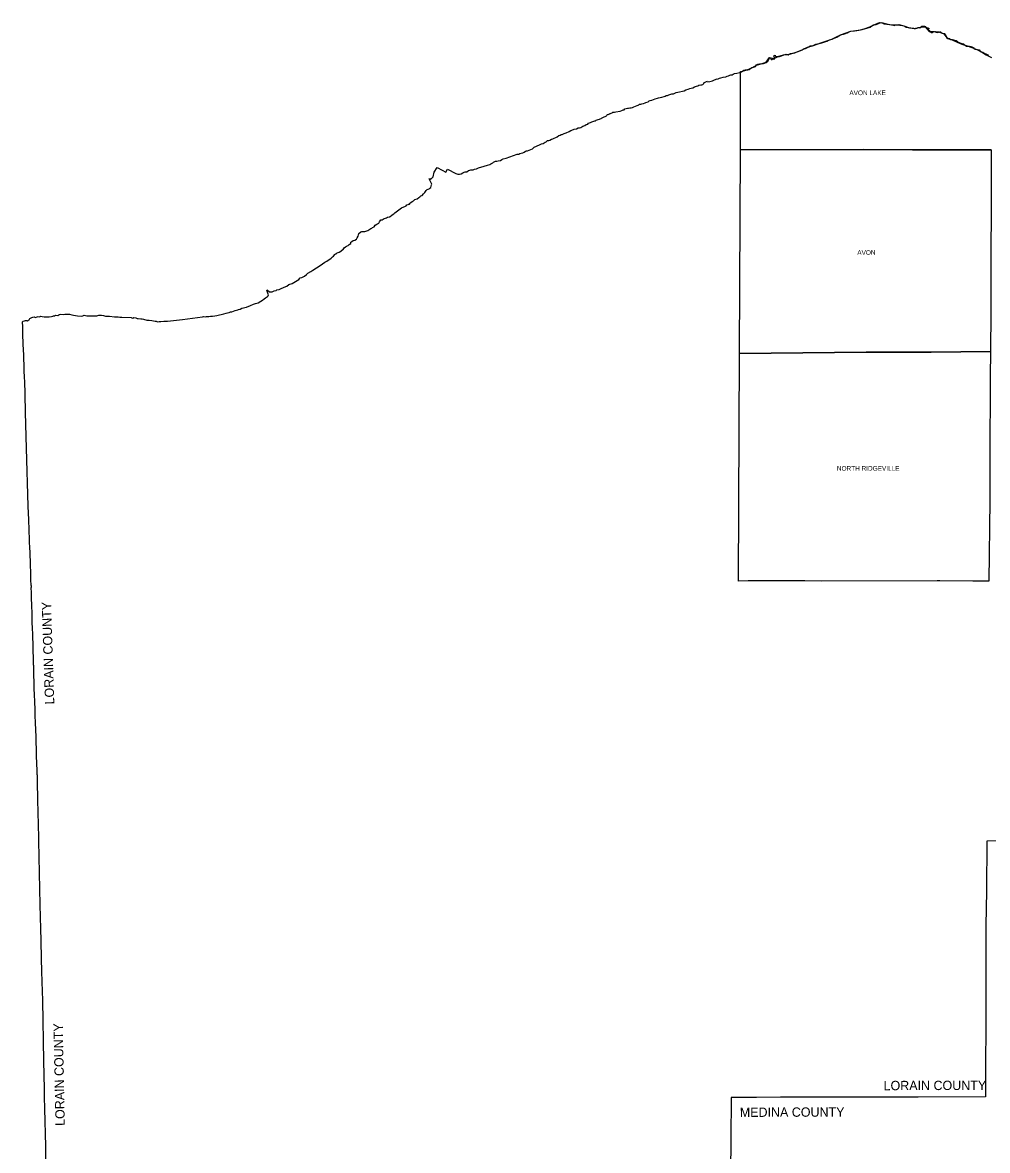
# Model space of a CAD drawing. Extents: x 2010165 to 2382125, y 1060529 to 1407316.
# Drawn here: x 2010165 to 2113583, y 1160263 to 1281160 of the extents above; entities that cross this region are included whole.
import ezdxf

# ---------------------------------------------------------------- set-up
doc = ezdxf.new("R2010")
doc.units = 0
for name, color, linetype in [('GM_X_Adjacent_County', 7, 'Continuous'), ('GM_X_Adjacent_County_Text', 7, 'Continuous'), ('GM_X_Corporation', 7, 'Continuous'), ('GM_X_Corporation_Text', 7, 'Continuous')]:
    doc.layers.add(name, color=color, linetype=linetype)

msp = doc.modelspace()

# ---------------------------------------------------------------- linework, layer by layer
at = {"layer": 'GM_X_Adjacent_County'}
for points in [[(2012707, 1156038), (2012647, 1160718), (2012559, 1164716), (2012531, 1166018), (2012513, 1166858), (2012456, 1169838), (2012332, 1176351), (2012268, 1178339), (2012233, 1179496), (2012194, 1180790), (2012150, 1182773), (2012116, 1184031), (2012059, 1186592), (2011927, 1193461), (2011918, 1193798), (2011853, 1196506), (2011851, 1196596), (2011818, 1197728), (2011803, 1198220), (2011791, 1198677), (2011783, 1198981), (2011784, 1199073), (2011774, 1199248), (2011775, 1199472), (2011770, 1199712), (2011767, 1199936), (2011750, 1200496), (2011748, 1200514), (2011741, 1200643), (2011733, 1200797), (2011728, 1200959), (2011728, 1200985), (2011726, 1201037), (2011727, 1201144), (2011723, 1201276), (2011718, 1201326), (2011707, 1201374), (2011694, 1201405), (2011683, 1201424), (2011617, 1204379), (2011619, 1204389), (2011622, 1204439), (2011616, 1204603), (2011558, 1206111), (2011526, 1206896), (2011524, 1206947), (2011526, 1207042), (2011519, 1207141), (2011500, 1207649), (2011478, 1208256), (2011439, 1209248), (2011424, 1209640), (2011407, 1210171), (2011395, 1210630), (2011384, 1211023), (2011375, 1211511), (2011371, 1211642), (2011370, 1211756), (2011363, 1211953), (2011357, 1212247), (2011353, 1212297), (2011340, 1212345), (2011322, 1212386), (2011290, 1214511), (2011289, 1214545), (2011262, 1215280), (2011261, 1215312), (2011260, 1215348), (2011251, 1215690), (2011232, 1216166), (2011209, 1216921), (2011204, 1217167), (2011181, 1217987), (2011179, 1218057), (2011168, 1218430), (2011162, 1218627), (2011143, 1219004), (2011133, 1219168), (2011130, 1219408), (2011129, 1219455), (2011130, 1219493), (2011133, 1219540), (2011136, 1219561), (2011121, 1220060), (2011072, 1220579), (2011078, 1220591), (2011111, 1220656), (2011124, 1220677), (2011129, 1220696), (2011127, 1220722), (2011123, 1220747), (2011117, 1220766), (2011111, 1220784), (2011106, 1220799), (2011099, 1220832), (2011096, 1220861), (2011084, 1221011), (2011069, 1221282), (2011058, 1221745), (2011054, 1221937), (2011048, 1222134), (2011023, 1223065), (2011015, 1223286), (2011005, 1223469), (2010982, 1223999), (2010972, 1224213), (2010965, 1224442), (2010964, 1224573), (2010961, 1224637), (2010822, 1227873), (2010780, 1229305), (2010601, 1235529), (2010485, 1239377), (2010483, 1239462), (2010435, 1241214), (2010393, 1242845), (2010385, 1242962), (2010338, 1244009), (2010341, 1244225), (2010329, 1244372), (2010323, 1244550), (2010308, 1244996), (2010296, 1245340), (2010285, 1245515), (2010216, 1246692), (2010212, 1247784), (2010199, 1248334), (2010184, 1248535), (2010165, 1249074), (2010225, 1249166), (2010363, 1249204), (2010479, 1249213), (2010570, 1249215), (2010634, 1249236), (2010694, 1249206), (2010744, 1249199), (2010804, 1249264), (2010890, 1249313), (2010947, 1249433), (2011022, 1249488), (2011142, 1249540), (2011280, 1249590), (2011413, 1249601), (2011546, 1249561), (2011724, 1249622), (2011826, 1249651), (2011933, 1249624), (2012039, 1249642), (2012109, 1249685), (2012255, 1249659), (2012489, 1249605), (2012756, 1249609), (2013033, 1249618), (2013278, 1249640), (2013402, 1249671), (2013494, 1249723), (2013586, 1249740), (2013680, 1249800), (2013955, 1249763), (2014051, 1249817), (2014139, 1249880), (2014259, 1249906), (2014539, 1249879), (2014699, 1249897), (2014773, 1249894), (2014870, 1249888), (2015020, 1249906), (2015213, 1249886), (2015453, 1249817), (2015640, 1249783), (2016037, 1249736), (2016469, 1249699), (2016643, 1249722), (2016777, 1249780), (2017049, 1249739), (2017584, 1249710), (2017875, 1249728), (2018110, 1249715), (2018348, 1249804), (2018637, 1249808), (2018856, 1249772), (2019050, 1249703), (2019468, 1249696), (2020031, 1249633), (2020407, 1249608), (2020604, 1249574), (2020792, 1249595), (2021789, 1249543), (2021876, 1249508), (2021975, 1249487), (2022083, 1249533), (2022290, 1249501), (2022437, 1249443), (2022562, 1249453), (2022845, 1249406), (2022998, 1249392), (2023127, 1249384), (2023474, 1249260), (2023582, 1249265), (2023733, 1249261), (2024019, 1249214), (2024216, 1249179), (2024387, 1249157), (2024503, 1249150), (2024627, 1249098), (2024811, 1249102), (2024988, 1249110), (2025311, 1249141), (2025491, 1249167), (2025692, 1249160), (2027293, 1249345), (2029449, 1249620), (2029569, 1249644), (2029756, 1249634), (2029889, 1249636), (2029999, 1249658), (2030136, 1249645), (2030294, 1249673), (2030516, 1249706), (2030773, 1249742), (2030990, 1249753), (2031735, 1249947), (2031975, 1249999), (2032137, 1250059), (2032303, 1250097), (2032437, 1250157), (2032582, 1250159), (2032956, 1250287), (2033254, 1250381), (2033303, 1250392), (2033491, 1250432), (2033664, 1250541), (2034153, 1250656), (2034613, 1250841), (2034910, 1250973), (2035148, 1251055), (2035403, 1251124), (2035700, 1251283), (2035891, 1251410), (2036052, 1251555), (2036210, 1251663), (2036421, 1251781), (2036484, 1251870), (2036527, 1251971), (2036331, 1252457), (2036390, 1252508), (2036620, 1252296), (2036769, 1252280), (2036911, 1252300), (2037119, 1252389), (2037341, 1252425), (2037427, 1252498), (2037683, 1252541), (2037893, 1252669), (2038123, 1252757), (2038399, 1252853), (2038491, 1252902), (2038688, 1253074), (2039050, 1253195), (2039773, 1253634), (2039932, 1253785), (2040106, 1253849), (2040392, 1253985), (2040613, 1254157), (2040755, 1254281), (2041048, 1254472), (2041268, 1254612), (2042072, 1255119), (2042577, 1255466), (2042787, 1255574), (2043260, 1255908), (2043403, 1256033), (2043475, 1256120), (2043642, 1256282), (2043683, 1256381), (2043781, 1256383), (2043889, 1256482), (2044091, 1256550), (2044287, 1256638), (2044580, 1256903), (2044623, 1257025), (2044763, 1257105), (2044882, 1257202), (2045056, 1257259), (2045184, 1257375), (2045333, 1257488), (2045366, 1257637), (2045470, 1257680), (2045596, 1257787), (2045780, 1257828), (2045968, 1257928), (2046047, 1258071), (2046146, 1258258), (2046192, 1258534), (2046419, 1258730), (2046527, 1258781), (2046682, 1258762), (2046842, 1258755), (2047190, 1258886), (2047502, 1259068), (2047594, 1259117), (2047669, 1259200), (2047851, 1259268), (2047962, 1259425), (2048146, 1259541), (2048350, 1259656), (2048433, 1259787), (2048582, 1259997), (2048710, 1260020), (2048822, 1260071), (2048913, 1260172), (2049060, 1260189), (2049180, 1260214), (2049271, 1260291), (2049486, 1260349), (2049674, 1260438), (2049743, 1260529), (2049897, 1260638), (2049990, 1260711), (2050066, 1260780), (2050798, 1261285), (2051208, 1261470), (2051288, 1261531), (2051345, 1261612), (2051494, 1261647), (2051547, 1261695), (2051630, 1261708), (2051705, 1261797), (2051777, 1261886), (2051932, 1261965), (2052056, 1262044), (2052130, 1262123), (2052218, 1262178), (2052450, 1262277), (2052621, 1262391), (2052757, 1262486), (2052848, 1262571), (2052984, 1262632), (2053148, 1262790), (2053271, 1262933), (2053429, 1263173), (2053545, 1263252), (2053733, 1263328), (2053817, 1263423), (2053911, 1263470), (2053952, 1263617), (2054003, 1263751), (2054032, 1263832), (2053729, 1264396), (2053823, 1264441), (2053886, 1264331), (2054179, 1264606), (2054283, 1265107), (2054618, 1265613), (2055145, 1265352), (2055531, 1265128), (2055695, 1265431), (2056597, 1264969), (2056806, 1264908), (2056983, 1264921), (2057165, 1264961), (2057359, 1265038), (2057489, 1265107), (2057601, 1265160), (2057777, 1265170), (2057953, 1265303), (2058117, 1265324), (2058217, 1265357), (2058452, 1265361), (2058605, 1265452), (2058820, 1265482), (2059042, 1265571), (2059624, 1265774), (2060012, 1265871), (2060242, 1265957), (2060338, 1266010), (2060416, 1266060), (2060558, 1266111), (2060632, 1266192), (2060852, 1266294), (2060947, 1266307), (2061012, 1266315), (2061148, 1266322), (2061379, 1266380), (2061520, 1266481), (2061664, 1266554), (2062013, 1266631), (2063187, 1267050), (2063363, 1267062), (2063467, 1267108), (2063595, 1267178), (2063774, 1267193), (2063914, 1267270), (2064063, 1267369), (2064193, 1267396), (2064294, 1267421), (2064627, 1267568), (2064815, 1267641), (2064987, 1267813), (2065559, 1268044), (2065796, 1268166), (2065953, 1268205), (2066182, 1268333), (2066304, 1268388), (2066446, 1268517), (2066566, 1268508), (2066690, 1268571), (2066874, 1268653), (2067012, 1268694), (2067160, 1268769), (2067306, 1268824), (2067388, 1268861), (2067458, 1268924), (2067641, 1269041), (2067779, 1269096), (2067889, 1269151), (2068007, 1269168), (2068063, 1269193), (2068203, 1269268), (2068427, 1269344), (2068759, 1269474), (2068921, 1269576), (2069055, 1269637), (2069305, 1269725), (2069535, 1269776), (2069717, 1269878), (2069864, 1269885), (2069992, 1269910), (2070098, 1269981), (2070228, 1270038), (2070311, 1270095), (2070442, 1270124), (2070587, 1270223), (2070737, 1270286), (2070823, 1270373), (2071035, 1270459), (2071179, 1270516), (2071303, 1270563), (2071512, 1270614), (2071587, 1270637), (2071661, 1270681), (2071769, 1270730), (2071867, 1270756), (2072004, 1270793), (2072074, 1270832), (2072164, 1270876), (2072222, 1270917), (2072294, 1270965), (2072356, 1270998), (2072507, 1271043), (2072617, 1271079), (2072705, 1271124), (2072763, 1271186), (2072783, 1271241), (2072833, 1271303), (2072944, 1271306), (2073026, 1271346), (2073076, 1271415), (2073192, 1271399), (2073261, 1271448), (2073359, 1271468), (2073437, 1271539), (2073594, 1271556), (2073742, 1271584), (2074224, 1271665), (2074412, 1271748), (2074549, 1271803), (2074661, 1271822), (2074735, 1271910), (2074862, 1271935), (2075000, 1271974), (2075122, 1271992), (2075251, 1272015), (2075402, 1272024), (2075554, 1272061), (2075692, 1272124), (2075867, 1272205), (2076027, 1272256), (2076136, 1272298), (2076232, 1272335), (2076300, 1272403), (2076436, 1272422), (2076557, 1272445), (2076730, 1272478), (2076882, 1272539), (2076986, 1272583), (2077227, 1272675), (2077327, 1272752), (2077433, 1272812), (2077598, 1272837), (2077794, 1272910), (2077979, 1272985), (2078204, 1273059), (2078342, 1273098), (2078497, 1273122), (2078693, 1273161), (2078918, 1273219), (2079050, 1273284), (2079165, 1273354), (2079285, 1273351), (2079446, 1273414), (2079646, 1273471), (2079765, 1273522), (2079931, 1273533), (2080092, 1273585), (2080218, 1273648), (2080593, 1273744), (2080884, 1273790), (2081087, 1273855), (2081271, 1273952), (2081492, 1274036), (2081673, 1274099), (2081833, 1274122), (2082016, 1274171), (2082186, 1274258), (2082407, 1274325), (2082541, 1274386), (2082664, 1274453), (2082864, 1274492), (2082981, 1274502), (2083061, 1274515), (2083103, 1274571), (2083189, 1274622), (2083183, 1274694), (2083477, 1274856), (2083586, 1274861), (2083628, 1274796), (2083831, 1274842), (2083978, 1274862), (2084130, 1274921), (2084256, 1274986), (2084343, 1275017), (2084421, 1275055), (2084455, 1275132), (2084561, 1275098), (2084708, 1275117), (2084864, 1275188), (2085021, 1275239), (2085265, 1275292), (2085550, 1275357), (2085689, 1275402), (2085839, 1275467), (2085965, 1275528), (2086078, 1275551), (2086220, 1275561), (2086327, 1275624), (2086487, 1275697), (2086732, 1275742), (2087039, 1275804), (2087207, 1275869), (2087226, 1275882), (2087370, 1275978), (2087490, 1276059), (2087622, 1276102), (2087891, 1276105), (2088070, 1276138), (2088196, 1276243), (2088342, 1276340), (2088503, 1276377), (2088709, 1276452), (2088837, 1276615), (2088963, 1276698), (2089150, 1276721), (2089566, 1276769), (2089857, 1276893), (2090031, 1277018), (2090131, 1277115), (2090202, 1277260), (2090236, 1277369), (2090310, 1277409), (2090385, 1277213), (2090508, 1277183), (2090564, 1277284), (2090602, 1277278), (2090616, 1277228), (2090783, 1277275), (2090681, 1277586), (2090843, 1277653), (2090872, 1277514), (2091063, 1277505), (2091286, 1277512), (2091511, 1277603), (2091773, 1277699), (2091898, 1277750), (2092008, 1277768), (2092137, 1277721), (2092219, 1277713), (2092344, 1277778), (2092472, 1277831), (2092683, 1277862), (2092948, 1277925), (2093249, 1278041), (2093447, 1278124), (2093567, 1278179), (2093736, 1278236), (2093820, 1278303), (2093932, 1278371), (2094077, 1278388), (2094239, 1278453), (2094425, 1278573), (2094568, 1278668), (2094769, 1278664), (2094921, 1278697), (2095049, 1278774), (2095188, 1278845), (2095535, 1278905), (2095844, 1278989), (2096161, 1279080), (2096412, 1279172), (2096668, 1279294), (2096943, 1279393), (2097170, 1279499), (2097444, 1279598), (2097663, 1279724), (2097849, 1279831), (2098140, 1279915), (2098383, 1279978), (2098543, 1280057), (2098724, 1280179), (2098928, 1280220), (2099340, 1280266), (2099583, 1280317), (2099796, 1280358), (2099972, 1280377), (2100173, 1280400), (2101026, 1280663), (2101200, 1280824), (2101368, 1280905), (2101652, 1280957), (2101836, 1281010), (2101978, 1281107), (2102189, 1281160), (2102358, 1281119), (2102529, 1281035), (2102801, 1281000), (2103104, 1280943), (2103309, 1280926), (2103436, 1280914), (2103571, 1280853), (2103669, 1280895), (2103844, 1280922), (2104183, 1280890), (2104477, 1280859), (2104716, 1280765), (2104881, 1280682), (2105077, 1280618), (2105231, 1280605), (2105384, 1280594), (2105522, 1280573), (2105543, 1280575), (2105663, 1280563), (2105730, 1280535), (2105794, 1280511), (2105860, 1280524), (2105922, 1280564), (2105998, 1280573), (2106081, 1280603), (2106153, 1280630), (2106235, 1280636), (2106351, 1280605), (2106434, 1280621), (2106487, 1280688), (2106551, 1280763), (2106664, 1280769), (2106820, 1280778), (2106939, 1280753), (2106995, 1280667), (2106988, 1280590), (2107054, 1280593), (2107138, 1280625), (2107271, 1280576), (2107333, 1280510), (2107259, 1280466), (2107232, 1280387), (2107310, 1280327), (2107377, 1280294), (2107349, 1280205), (2107476, 1280150), (2107575, 1280096), (2107665, 1280106), (2107783, 1280157), (2107905, 1280216), (2107991, 1280193), (2108096, 1280119), (2108271, 1280112), (2108311, 1280166), (2108389, 1280143), (2108465, 1280173), (2108570, 1280168), (2108606, 1280060), (2108721, 1280024), (2108972, 1279986), (2109059, 1279902), (2109106, 1279788), (2109183, 1279595), (2109248, 1279499), (2109380, 1279474), (2109529, 1279457), (2109622, 1279357), (2109696, 1279331), (2109829, 1279342), (2109973, 1279295), (2110092, 1279247), (2110229, 1279250), (2110346, 1279160), (2110442, 1279043), (2110847, 1278933), (2111003, 1278873), (2111126, 1278784), (2111243, 1278692), (2111334, 1278644), (2111458, 1278647), (2111627, 1278634), (2111699, 1278594), (2111806, 1278607), (2111898, 1278555), (2112124, 1278440), (2112171, 1278334), (2112255, 1278294), (2112504, 1278280), (2112697, 1278219), (2112814, 1278085), (2112903, 1278019), (2113092, 1277984), (2113219, 1277862), (2113402, 1277801), (2113714, 1277682)], [(2117908, 1193445), (2113523, 1193411), (2113466, 1188070), (2113428, 1184374), (2113417, 1179845), (2113408, 1176168), (2113399, 1174227), (2113372, 1168723), (2113358, 1166008), (2106159, 1165987), (2105360, 1165986), (2099554, 1165974), (2091388, 1165958), (2088816, 1165953), (2086130, 1165948), (2086087, 1161432), (2086019, 1154363)], [(2117908, 1193445), (2113523, 1193411), (2113466, 1188070), (2113428, 1184374), (2113417, 1179845), (2113408, 1176168), (2113399, 1174227), (2113372, 1168723), (2113358, 1166008), (2106159, 1165987), (2105360, 1165986), (2099554, 1165974), (2091388, 1165958), (2088816, 1165953), (2086130, 1165948), (2086087, 1161432), (2086019, 1154363)]]:
    msp.add_lwpolyline(points, dxfattribs=at)
at = {"layer": 'GM_X_Corporation'}
msp.add_lwpolyline([(2113972, 1267511), (2105566, 1267515), (2100292, 1267571), (2087103, 1267527), (2087118, 1271462), (2087102, 1275898), (2087313, 1275966), (2087817, 1276098), (2088319, 1276311), (2088829, 1276602), (2089348, 1276727), (2089852, 1276900), (2090220, 1277404), (2090724, 1277301), (2091230, 1277542), (2091742, 1277701), (2092250, 1277735), (2092762, 1277877), (2093280, 1278072), (2093800, 1278283), (2094312, 1278508), (2094820, 1278671), (2095326, 1278853), (2095844, 1279026), (2096370, 1279187), (2096892, 1279386), (2097412, 1279619), (2097928, 1279884), (2098436, 1280044), (2098956, 1280245), (2099460, 1280315), (2099982, 1280398), (2100488, 1280508), (2100990, 1280699), (2101504, 1280954), (2102006, 1281149), (2102526, 1281092), (2103070, 1280964), (2103576, 1280915), (2104090, 1280935), (2104624, 1280809), (2105136, 1280620), (2105539, 1280561), (2105881, 1280541), (2106413, 1280672), (2106919, 1280701), (2107335, 1280185), (2107849, 1280209), (2108351, 1280158), (2108857, 1279974), (2109301, 1279469), (2109815, 1279309), (2110323, 1279048), (2110837, 1278858), (2111411, 1278658), (2111923, 1278471), (2112431, 1278285), (2112943, 1278026), (2113445, 1277709), (2114036, 1277407)], dxfattribs=at)
for points in [[(2087103, 1267527), (2100292, 1267571), (2105566, 1267515), (2113972, 1267511), (2113971, 1267404), (2113930, 1250070), (2113906, 1245909), (2107567, 1245843), (2100580, 1245842), (2087019, 1245699)], [(2113906, 1245909), (2113891, 1243217), (2113849, 1234218), (2113829, 1229946), (2113745, 1221267), (2112015, 1221289), (2108463, 1221312), (2108436, 1221319), (2108389, 1221316), (2108204, 1221319), (2095839, 1221295), (2094009, 1221306), (2090317, 1221330), (2090283, 1221330), (2090250, 1221330), (2087937, 1221318), (2086892, 1221273), (2087019, 1245699), (2100580, 1245842), (2107567, 1245843)]]:
    msp.add_lwpolyline(points, close=True, dxfattribs=at)

# ---------------------------------------------------------------- texts
at = {"layer": 'GM_X_Adjacent_County_Text'}
for s, rotation, p in [('LORAIN COUNTY', 91.83539, (2013571, 1208088)), ('LORAIN COUNTY', 91.1568, (2014698, 1162904)), ('LORAIN COUNTY', 0.15103, (2102455, 1166719)), ('MEDINA COUNTY', 0.12256, (2087043, 1163859))]:
    msp.add_text(s, height=1000, rotation=rotation, dxfattribs=at).set_placement(p)
at = {"layer": 'GM_X_Corporation_Text'}
for s, p in [('AVON LAKE', (2098786, 1273380)), ('AVON', (2099633, 1256264)), ('NORTH RIDGEVILLE', (2097446, 1233125))]:
    msp.add_text(s, height=500, rotation=0.00001, dxfattribs=at).set_placement(p)

doc.saveas('drawing.dxf')
